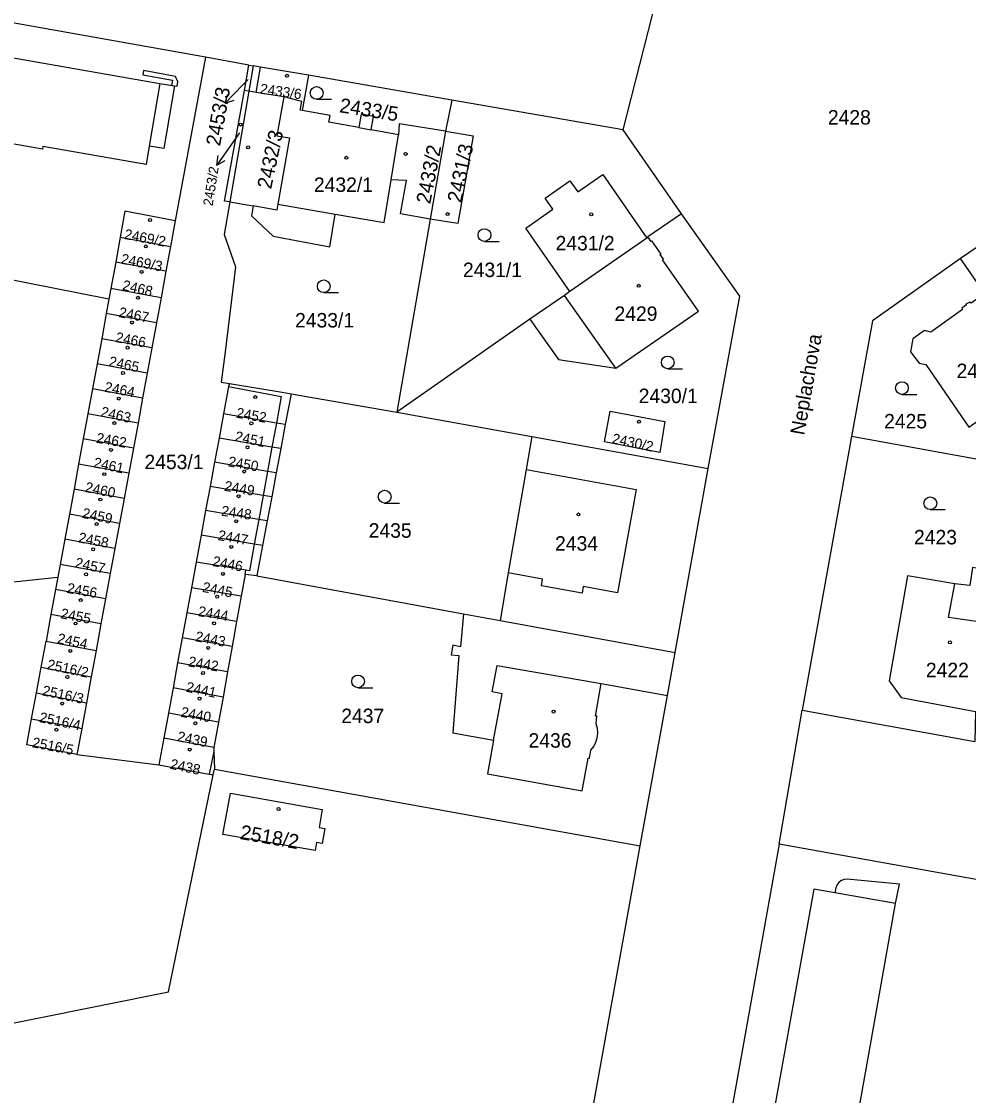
# Model space of a CAD drawing. Extents: x -756746 to -753363, y -1166406 to -1161727.
# Drawn here: x -756204.3 to -756092.8, y -1164823.5 to -1164697.1 of the extents above; entities that cross this region are included whole.
import ezdxf

# ---------------------------------------------------------------- set-up
doc = ezdxf.new("R2010")
doc.units = 0
for name, color, linetype in [('Hranice parcel', 7, 'Continuous'), ('Parcelní čísla', 7, 'Continuous'), ('Pop  PČ popisy', 7, 'Continuous'), ('Vnitřní kresba', 7, 'Continuous'), ('Věcná břemena k části', 7, 'Continuous'), ('Značky budov', 7, 'Continuous'), ('Značky kultur', 7, 'Continuous')]:
    doc.layers.add(name, color=color, linetype=linetype)

msp = doc.modelspace()

# ---------------------------------------------------------------- linework, layer by layer
at = {"layer": 'Hranice parcel'}
for p, q in [((-756182.62, -1164701.33), (-756230.3, -1164692.86)), ((-756133.43, -1164709.86), (-756129.52, -1164694.46)), ((-756182.62, -1164701.33), (-756186.19, -1164720.56)), ((-756177.51, -1164702.24), (-756182.62, -1164701.33)), ((-756178.02, -1164705.23), (-756177.51, -1164702.24)), ((-756177.51, -1164702.24), (-756176.99, -1164702.33)), ((-756176.99, -1164702.33), (-756177.5, -1164705.31)), ((-756170.49, -1164703.45), (-756171.25, -1164707.59)), ((-756153.61, -1164706.37), (-756170.49, -1164703.45)), ((-756177.5, -1164705.31), (-756179.74, -1164718.35)), ((-756177.5, -1164705.31), (-756178.02, -1164705.23)), ((-756153.61, -1164706.37), (-756154.35, -1164710.01)), ((-756133.43, -1164709.86), (-756153.61, -1164706.37)), ((-756154.35, -1164710.01), (-756156.16, -1164720.36)), ((-756126.56, -1164719.74), (-756133.43, -1164709.86)), ((-756160.74, -1164715.73), (-756159.89, -1164710.44)), ((-756161.56, -1164720.78), (-756160.74, -1164715.73)), ((-756082.88, -1164717.6), (-756093.74, -1164725)), ((-756126.56, -1164719.74), (-756130.53, -1164722.47)), ((-756186.19, -1164720.56), (-756186.75, -1164723.6)), ((-756156.16, -1164720.36), (-756160.08, -1164743.07)), ((-756193.99, -1164729.79), (-756235.38, -1164721.58)), ((-756192.67, -1164722.49), (-756193.17, -1164725.42)), ((-756192.67, -1164722.49), (-756186.75, -1164723.6)), ((-756130.66, -1164722.6), (-756139.7, -1164728.89)), ((-756130.53, -1164722.47), (-756130.66, -1164722.6)), ((-756186.75, -1164723.6), (-756187.27, -1164726.51)), ((-756090.84, -1164729.12), (-756093.74, -1164725)), ((-756193.17, -1164725.42), (-756193.74, -1164728.54)), ((-756187.27, -1164726.51), (-756193.17, -1164725.42)), ((-756187.27, -1164726.51), (-756187.84, -1164729.63)), ((-756193.74, -1164728.54), (-756193.99, -1164729.79)), ((-756187.84, -1164729.63), (-756193.74, -1164728.54)), ((-756193.99, -1164729.79), (-756194.29, -1164731.49)), ((-756187.84, -1164729.63), (-756188.39, -1164732.58)), ((-756194.29, -1164731.49), (-756194.83, -1164734.44)), ((-756188.39, -1164732.58), (-756194.29, -1164731.49)), ((-756188.39, -1164732.58), (-756188.93, -1164735.53)), ((-756144.43, -1164732.16), (-756160.08, -1164743.07)), ((-756194.83, -1164734.44), (-756195.38, -1164737.39)), ((-756188.93, -1164735.53), (-756194.83, -1164734.44)), ((-756188.93, -1164735.53), (-756189.47, -1164738.48)), ((-756195.38, -1164737.39), (-756195.92, -1164740.34)), ((-756189.47, -1164738.48), (-756195.38, -1164737.39)), ((-756189.47, -1164738.48), (-756190.02, -1164741.45)), ((-756195.92, -1164740.34), (-756196.46, -1164743.29)), ((-756190.02, -1164741.45), (-756195.92, -1164740.34)), ((-756190.02, -1164741.45), (-756190.56, -1164744.38)), ((-756172.53, -1164740.92), (-756173.22, -1164744.55)), ((-756172.53, -1164740.92), (-756160.08, -1164743.07)), ((-756196.46, -1164743.29), (-756197.01, -1164746.24)), ((-756190.56, -1164744.38), (-756196.46, -1164743.29)), ((-756180.48, -1164743.29), (-756181.01, -1164746.14)), ((-756160.08, -1164743.07), (-756144.2, -1164745.95)), ((-756190.56, -1164744.38), (-756191.11, -1164747.33)), ((-756173.22, -1164744.55), (-756173.75, -1164747.38)), ((-756197.01, -1164746.24), (-756197.55, -1164749.19)), ((-756191.11, -1164747.33), (-756197.01, -1164746.24)), ((-756181.01, -1164746.14), (-756181.54, -1164748.98)), ((-756144.2, -1164745.95), (-756123.45, -1164749.72)), ((-756106.54, -1164745.95), (-756112.37, -1164778.14)), ((-756074.99, -1164751.71), (-756106.54, -1164745.95)), ((-756191.11, -1164747.33), (-756191.65, -1164750.28)), ((-756173.75, -1164747.38), (-756174.29, -1164750.22)), ((-756197.55, -1164749.19), (-756198.09, -1164752.14)), ((-756191.65, -1164750.28), (-756197.55, -1164749.19)), ((-756181.54, -1164748.98), (-756182.07, -1164751.82)), ((-756191.65, -1164750.28), (-756192.19, -1164753.23)), ((-756174.29, -1164750.22), (-756174.82, -1164753.05)), ((-756127.32, -1164771.35), (-756123.45, -1164749.72)), ((-756198.09, -1164752.14), (-756198.64, -1164755.09)), ((-756192.19, -1164753.23), (-756198.09, -1164752.14)), ((-756182.07, -1164751.82), (-756182.6, -1164754.67)), ((-756174.82, -1164753.05), (-756175.36, -1164755.89)), ((-756192.19, -1164753.23), (-756192.74, -1164756.18)), ((-756198.64, -1164755.09), (-756199.18, -1164758.04)), ((-756192.74, -1164756.18), (-756198.64, -1164755.09)), ((-756182.6, -1164754.67), (-756183.14, -1164757.57)), ((-756192.74, -1164756.18), (-756193.28, -1164759.13)), ((-756175.36, -1164755.89), (-756175.9, -1164758.78)), ((-756199.18, -1164758.04), (-756199.73, -1164760.99)), ((-756193.28, -1164759.13), (-756199.18, -1164758.04)), ((-756183.14, -1164757.57), (-756183.73, -1164760.72)), ((-756193.28, -1164759.13), (-756193.83, -1164762.08)), ((-756199.73, -1164760.99), (-756200.01, -1164762.51)), ((-756193.83, -1164762.08), (-756199.73, -1164760.99)), ((-756183.73, -1164760.72), (-756184.28, -1164763.74)), ((-756222.73, -1164764.9), (-756200.01, -1164762.51)), ((-756200.01, -1164762.51), (-756200.27, -1164763.94)), ((-756193.83, -1164762.08), (-756194.37, -1164765.03)), ((-756177.96, -1164762.18), (-756178.42, -1164764.73)), ((-756176.58, -1164762.36), (-756177.96, -1164762.18)), ((-756176.58, -1164762.36), (-756152.25, -1164766.8)), ((-756200.27, -1164763.94), (-756200.81, -1164766.9)), ((-756194.37, -1164765.03), (-756200.27, -1164763.94)), ((-756184.28, -1164763.74), (-756184.82, -1164766.69)), ((-756178.42, -1164764.73), (-756184.28, -1164763.74)), ((-756194.37, -1164765.03), (-756194.92, -1164767.98)), ((-756178.42, -1164764.73), (-756178.95, -1164767.7)), ((-756200.81, -1164766.9), (-756201.39, -1164770.02)), ((-756194.92, -1164767.98), (-756200.81, -1164766.9)), ((-756184.82, -1164766.69), (-756185.36, -1164769.64)), ((-756178.95, -1164767.7), (-756184.82, -1164766.69)), ((-756152.25, -1164766.8), (-756147.94, -1164767.59)), ((-756194.92, -1164767.98), (-756195.49, -1164771.11)), ((-756178.95, -1164767.7), (-756179.49, -1164770.66)), ((-756147.94, -1164767.59), (-756127.32, -1164771.35)), ((-756201.97, -1164773.07), (-756201.39, -1164770.02)), ((-756201.39, -1164770.02), (-756195.49, -1164771.11)), ((-756185.36, -1164769.64), (-756185.9, -1164772.59)), ((-756179.49, -1164770.66), (-756185.36, -1164769.64)), ((-756179.49, -1164770.66), (-756180.02, -1164773.63)), ((-756195.49, -1164771.11), (-756196.07, -1164774.22)), ((-756128.24, -1164776.41), (-756127.32, -1164771.35)), ((-756202.53, -1164776.12), (-756201.97, -1164773.07)), ((-756201.97, -1164773.07), (-756196.07, -1164774.22)), ((-756185.9, -1164772.59), (-756186.44, -1164775.54)), ((-756180.02, -1164773.63), (-756185.9, -1164772.59)), ((-756196.07, -1164774.22), (-756196.63, -1164777.27)), ((-756180.02, -1164773.63), (-756180.55, -1164776.6)), ((-756186.44, -1164775.54), (-756186.98, -1164778.49)), ((-756180.55, -1164776.6), (-756186.44, -1164775.54)), ((-756203.1, -1164779.17), (-756202.53, -1164776.12)), ((-756202.53, -1164776.12), (-756196.63, -1164777.27)), ((-756180.55, -1164776.6), (-756181.08, -1164779.56)), ((-756131.44, -1164794.12), (-756128.24, -1164776.41)), ((-756196.63, -1164777.27), (-756197.19, -1164780.32)), ((-756115.07, -1164793.91), (-756112.37, -1164778.14)), ((-756112.37, -1164778.14), (-756092.03, -1164781.83)), ((-756203.1, -1164779.17), (-756197.19, -1164780.32)), ((-756186.98, -1164778.49), (-756187.52, -1164781.44)), ((-756181.08, -1164779.56), (-756186.98, -1164778.49)), ((-756181.08, -1164779.56), (-756181.62, -1164782.53)), ((-756187.52, -1164781.44), (-756188.09, -1164784.57)), ((-756181.62, -1164782.53), (-756187.52, -1164781.44)), ((-756197.75, -1164783.37), (-756188.09, -1164784.57)), ((-756181.71, -1164785.76), (-756181.57, -1164785.11)), ((-756181.57, -1164785.11), (-756131.44, -1164794.12)), ((-756143.64, -1164861.81), (-756131.44, -1164794.12)), ((-756115.07, -1164793.91), (-756127.96, -1164865.83)), ((-756082.12, -1164799.85), (-756115.07, -1164793.91))]:
    msp.add_line(p, q, dxfattribs=at)
for points in [[(-756201.76, -1164711.84), (-756201.81, -1164712.14), (-756208.1, -1164711.06), (-756214.36, -1164709.98), (-756214.31, -1164709.68), (-756226.57, -1164707.57), (-756224.87, -1164697.97), (-756206.36, -1164701.2), (-756188, -1164704.41), (-756186.25, -1164704.69), (-756187.51, -1164712.08), (-756189.25, -1164711.78), (-756189.61, -1164713.93), (-756201.76, -1164711.84)], [(-756170.49, -1164703.45), (-756176.13, -1164702.48), (-756176.99, -1164702.33)], [(-756179.74, -1164718.35), (-756180.38, -1164718.24), (-756178.02, -1164705.23)], [(-756173.41, -1164705.99), (-756176.63, -1164705.46), (-756177.5, -1164705.31)], [(-756173.41, -1164705.99), (-756174.2, -1164710.57), (-756172.74, -1164710.82), (-756174.08, -1164718.62), (-756174.2, -1164719.3), (-756177.02, -1164718.82)], [(-756171.25, -1164707.59), (-756171.46, -1164707.55), (-756171.27, -1164706.52), (-756173.41, -1164705.99)], [(-756159.89, -1164710.44), (-756163.12, -1164709.86), (-756162.83, -1164708.28), (-756164.28, -1164708.01), (-756164.56, -1164709.6), (-756168.08, -1164708.96), (-756167.95, -1164708.19), (-756171.25, -1164707.59)], [(-756154.35, -1164710.01), (-756159.81, -1164709.16), (-756159.89, -1164710.44)], [(-756154.35, -1164710.01), (-756151.09, -1164710.56), (-756152.89, -1164720.9), (-756156.16, -1164720.36)], [(-756139.7, -1164728.89), (-756144.89, -1164721.43), (-756141.71, -1164719.22), (-756142.62, -1164717.91), (-756139.7, -1164715.88), (-756138.79, -1164717.18), (-756135.85, -1164715.14), (-756130.66, -1164722.6)], [(-756156.16, -1164720.36), (-756159.64, -1164719.75), (-756158.95, -1164715.81), (-756160.74, -1164715.73)], [(-756179.74, -1164718.35), (-756180.4, -1164722.2), (-756179.09, -1164726), (-756180.31, -1164735.97), (-756180.75, -1164739.55), (-756179.79, -1164739.71)], [(-756179.74, -1164718.35), (-756178.18, -1164718.63), (-756177.02, -1164718.82)], [(-756177.02, -1164718.82), (-756177.21, -1164719.98), (-756174.64, -1164722.38), (-756167.98, -1164723.62), (-756167.33, -1164719.78), (-756161.56, -1164720.78)], [(-756186.19, -1164720.56), (-756192.1, -1164719.44), (-756192.67, -1164722.49)], [(-756123.45, -1164749.72), (-756119.72, -1164729.42), (-756126.56, -1164719.74)], [(-756144.43, -1164732.16), (-756141.04, -1164736.88), (-756134.32, -1164737.92), (-756124.59, -1164731.21), (-756128.82, -1164725.17), (-756128.7, -1164725.08), (-756129.07, -1164724.55), (-756128.97, -1164724.48), (-756130.06, -1164722.94), (-756130.16, -1164723), (-756130.53, -1164722.47)], [(-756093.74, -1164725), (-756104.07, -1164732.32), (-756106.54, -1164745.95)], [(-756139.7, -1164728.89), (-756140.36, -1164729.36), (-756144.43, -1164732.16)], [(-756090.84, -1164729.12), (-756092.48, -1164730.28), (-756092.58, -1164730.15), (-756093.08, -1164730.37), (-756093.02, -1164730.46), (-756093.57, -1164730.86), (-756093.48, -1164730.99), (-756097.23, -1164733.66), (-756097.96, -1164733.47), (-756099.32, -1164734.44), (-756099.6, -1164736), (-756098.6, -1164737.32), (-756097.81, -1164737.48), (-756092.73, -1164744.87), (-756084.09, -1164738.82)], [(-756179.79, -1164739.71), (-756179.91, -1164740.08), (-756180.48, -1164743.29)], [(-756179.79, -1164739.71), (-756173.6, -1164740.74), (-756172.53, -1164740.92)], [(-756135.65, -1164746.58), (-756134.97, -1164742.96), (-756128.52, -1164744.17), (-756129.14, -1164747.83), (-756135.65, -1164746.58)], [(-756173.22, -1164744.55), (-756174.27, -1164744.37), (-756180.48, -1164743.29)], [(-756173.75, -1164747.38), (-756174.79, -1164747.21), (-756181.01, -1164746.14)], [(-756144.2, -1164745.95), (-756144.87, -1164749.82), (-756146.98, -1164762), (-756147.94, -1164767.59)], [(-756174.29, -1164750.22), (-756175.31, -1164750.05), (-756181.54, -1164748.98)], [(-756174.82, -1164753.05), (-756175.83, -1164752.88), (-756182.07, -1164751.82)], [(-756175.36, -1164755.89), (-756176.35, -1164755.73), (-756182.6, -1164754.67)], [(-756175.9, -1164758.78), (-756176.88, -1164758.62), (-756183.14, -1164757.57)], [(-756175.9, -1164758.78), (-756176.5, -1164761.92), (-756176.58, -1164762.36)], [(-756087.81, -1164782.59), (-756083.94, -1164763.44), (-756075.8, -1164765.3), (-756075.58, -1164764.43), (-756074.88, -1164761.47), (-756080.59, -1164760.1), (-756087, -1164764.27), (-756089.46, -1164763.92), (-756089.18, -1164761.86), (-756092.3, -1164761.38), (-756092.62, -1164763.47), (-756094.41, -1164763.27), (-756099.97, -1164762.36), (-756102.11, -1164774.68), (-756100.7, -1164776.66), (-756091.97, -1164778.29), (-756092.03, -1164781.83)], [(-756177.96, -1164762.18), (-756177.87, -1164761.69), (-756183.73, -1164760.72)], [(-756152.25, -1164766.8), (-756152.6, -1164770.7), (-756153.5, -1164770.51), (-756153.68, -1164771.62), (-756152.79, -1164771.72), (-756153.49, -1164780.8), (-756148.69, -1164781.68), (-756149.41, -1164785.64), (-756138.26, -1164787.63), (-756137.58, -1164783.78), (-756137.42, -1164783.81), (-756137.25, -1164782.86)], [(-756136.6, -1164779.75), (-756136.55, -1164778.87), (-756136.7, -1164778.84), (-756136.02, -1164775), (-756128.24, -1164776.41)], [(-756197.75, -1164783.37), (-756203.66, -1164782.22), (-756203.1, -1164779.17)], [(-756197.19, -1164780.32), (-756197.64, -1164782.78), (-756197.75, -1164783.37)], [(-756137.25, -1164782.86), (-756136.91, -1164782.42), (-756136.66, -1164781.92), (-756136.5, -1164781.41), (-756136.44, -1164780.85), (-756136.47, -1164780.29), (-756136.6, -1164779.75)], [(-756181.62, -1164782.53), (-756181.65, -1164783), (-756181.57, -1164785.11)], [(-756188.09, -1164784.57), (-756182.18, -1164785.67), (-756181.71, -1164785.76)], [(-756234.05, -1164820.75), (-756219.21, -1164817.77), (-756186.96, -1164811.29), (-756181.71, -1164785.76)], [(-756168.86, -1164789.82), (-756169.25, -1164791.96), (-756168.57, -1164792.08), (-756168.88, -1164793.83), (-756169.56, -1164793.71), (-756169.72, -1164794.67), (-756180.56, -1164792.79), (-756179.68, -1164787.91), (-756168.86, -1164789.82)], [(-756118.92, -1164864.88), (-756113.04, -1164866.4), (-756112.61, -1164864.14), (-756109.78, -1164848.13), (-756106.99, -1164832.47), (-756104.19, -1164816.85), (-756101.36, -1164800.91), (-756100.92, -1164798.63), (-756107.05, -1164798.03)], [(-756107.05, -1164798.03), (-756107.41, -1164798.06), (-756107.75, -1164798.2), (-756107.77, -1164798.2), (-756108.05, -1164798.43), (-756108.27, -1164798.72), (-756108.4, -1164799.06)], [(-756108.4, -1164799.06), (-756108.51, -1164799.65), (-756111.01, -1164799.21), (-756113.87, -1164815.14), (-756116.68, -1164830.82), (-756119.47, -1164846.48), (-756122.3, -1164862.42), (-756119.78, -1164862.87), (-756119.86, -1164863.55)]]:
    msp.add_lwpolyline(points, dxfattribs=at)
at = {"layer": 'Pop  PČ popisy'}
for p, q in [((-756178.22, -1164704.58), (-756180.31, -1164706.74)), ((-756177.6, -1164703.94), (-756178.22, -1164704.58)), ((-756180.31, -1164706.74), (-756179.97, -1164705.67)), ((-756180.31, -1164706.74), (-756179.25, -1164706.37)), ((-756178.6, -1164710.21), (-756179.55, -1164711.55)), ((-756179.55, -1164711.55), (-756181.27, -1164714.01)), ((-756181.27, -1164714.01), (-756181.11, -1164712.9)), ((-756181.27, -1164714.01), (-756180.29, -1164713.48))]:
    msp.add_line(p, q, dxfattribs=at)
at = {"layer": 'Vnitřní kresba'}
for p, q in [((-756176.63, -1164705.46), (-756176.13, -1164702.48)), ((-756188, -1164704.41), (-756189.25, -1164711.78)), ((-756164.56, -1164709.6), (-756163.12, -1164709.86)), ((-756174.08, -1164718.62), (-756167.33, -1164719.78)), ((-756134.32, -1164737.92), (-756140.36, -1164729.36)), ((-756179.91, -1164740.08), (-756173.69, -1164741.23)), ((-756173.69, -1164741.23), (-756174.27, -1164744.37)), ((-756174.27, -1164744.37), (-756174.79, -1164747.21)), ((-756174.79, -1164747.21), (-756175.31, -1164750.05)), ((-756175.31, -1164750.05), (-756175.83, -1164752.88)), ((-756144.87, -1164749.82), (-756131.91, -1164752.2)), ((-756175.83, -1164752.88), (-756176.35, -1164755.73)), ((-756131.91, -1164752.2), (-756134.1, -1164764.33)), ((-756176.35, -1164755.73), (-756176.88, -1164758.62)), ((-756176.88, -1164758.62), (-756177.45, -1164761.76)), ((-756177.45, -1164761.76), (-756177.87, -1164761.69)), ((-756142.92, -1164762.74), (-756146.98, -1164762)), ((-756143.04, -1164763.53), (-756142.92, -1164762.74)), ((-756138.27, -1164764.38), (-756143.04, -1164763.53)), ((-756138.13, -1164763.6), (-756138.27, -1164764.38)), ((-756134.1, -1164764.33), (-756138.13, -1164763.6)), ((-756095.13, -1164767.25), (-756094.41, -1164763.27)), ((-756088.36, -1164768.2), (-756095.13, -1164767.25)), ((-756148.85, -1164775.99), (-756148.29, -1164772.9)), ((-756148.29, -1164772.9), (-756136.02, -1164775)), ((-756147.69, -1164776.22), (-756148.85, -1164775.99)), ((-756148.69, -1164781.68), (-756147.69, -1164776.22)), ((-756181.65, -1164783), (-756182.18, -1164785.67)), ((-756101.36, -1164800.91), (-756108.51, -1164799.65))]:
    msp.add_line(p, q, dxfattribs=at)
at = {"layer": 'Věcná břemena k části'}
msp.add_lwpolyline([(-756186.6, -1164704.63), (-756186.25, -1164704.69), (-756185.94, -1164704.74), (-756185.86, -1164704.23), (-756186.16, -1164703.58), (-756189.91, -1164702.9), (-756190, -1164703.39), (-756186.5, -1164704.02)], close=True, dxfattribs=at)
at = {"layer": 'Značky budov'}
for centre in [(-756173.02, -1164703.5), (-756178.49, -1164709.24), (-756177.6, -1164711.93), (-756159.05, -1164712.7), (-756166.02, -1164713.15), (-756154.12, -1164719.78), (-756137.2, -1164719.81), (-756189.14, -1164720.48), (-756189.64, -1164723.58), (-756190.14, -1164726.58), (-756131.6, -1164728.21), (-756190.57, -1164729.63), (-756191.26, -1164732.54), (-756191.79, -1164735.5), (-756192.33, -1164738.48), (-756192.83, -1164741.49), (-756176.76, -1164741.31), (-756193.33, -1164744.37), (-756177.22, -1164744.4), (-756131.58, -1164744.21), (-756193.74, -1164747.52), (-756177.67, -1164747.22), (-756194.54, -1164750.38), (-756178.06, -1164750.07), (-756178.72, -1164752.98), (-756195, -1164753.36), (-756138.7, -1164755.12), (-756195.43, -1164756.26), (-756178.99, -1164755.92), (-756195.84, -1164759.22), (-756179.58, -1164758.94), (-756196.68, -1164762.17), (-756180.56, -1164762.11), (-756197.3, -1164765.2), (-756181.24, -1164764.79), (-756197.92, -1164767.95), (-756181.6, -1164767.93), (-756182.3, -1164770.82), (-756094.97, -1164770.17), (-756198.54, -1164771.18), (-756198.88, -1164774.25), (-756182.9, -1164773.78), (-756183.31, -1164776.79), (-756199.49, -1164777.37), (-756141.64, -1164778.32), (-756183.81, -1164779.68), (-756200.17, -1164780.45), (-756184.47, -1164782.78), (-756174.01, -1164789.78)]:
    msp.add_circle(centre, 0.175, dxfattribs=at)
at = {"layer": 'Značky kultur'}
for p, q in [((-756169.53, -1164706.27), (-756167.78, -1164706.27)), ((-756149.77, -1164723), (-756148.02, -1164723)), ((-756168.69, -1164729.02), (-756166.94, -1164729.02)), ((-756128.19, -1164737.98), (-756126.44, -1164737.98)), ((-756100.62, -1164741), (-756098.87, -1164741)), ((-756161.52, -1164753.78), (-756159.77, -1164753.78)), ((-756097.28, -1164754.55), (-756095.53, -1164754.55)), ((-756164.65, -1164775.52), (-756162.9, -1164775.52))]:
    msp.add_line(p, q, dxfattribs=at)
for centre in [(-756169.53, -1164705.52), (-756149.77, -1164722.25), (-756168.69, -1164728.27), (-756128.19, -1164737.23), (-756100.62, -1164740.25), (-756161.52, -1164753.03), (-756097.28, -1164753.8), (-756164.65, -1164774.77)]:
    msp.add_circle(centre, 0.75, dxfattribs=at)

# ---------------------------------------------------------------- texts
at = {"layer": 'Parcelní čísla'}
for s, height, rotation, p in [('2453/3', 1.7, 80, (-756180.9, -1164711.85)), ('2433/6', 1.2, 352, (-756176.25, -1164705.6)), ('2433/5', 1.7, 351, (-756166.92, -1164707.79)), ('2432/3', 1.7, 78, (-756174.89, -1164716.91)), ('2433/2', 1.7, 79, (-756156.16, -1164718.66)), ('2431/3', 1.7, 78, (-756152.51, -1164718.53)), ('2453/2', 1.139, 81, (-756181.78, -1164718.88)), ('2469/2', 1.2, 349, (-756192.24, -1164722.69)), ('2469/3', 1.2, 349, (-756192.63, -1164725.6)), ('2468', 1.2, 347, (-756192.47, -1164728.68)), ('2467', 1.2, 349, (-756192.9, -1164731.88)), ('2466', 1.2, 349, (-756193.27, -1164734.82)), ('2465', 1.2, 348, (-756194.06, -1164737.66)), ('2464', 1.2, 349, (-756194.57, -1164740.67)), ('2463', 1.2, 347, (-756195.02, -1164743.57)), ('2452', 1.2, 350, (-756179.06, -1164743.72)), ('2451', 1.2, 348, (-756179.22, -1164746.47)), ('2462', 1.2, 350, (-756195.54, -1164746.67)), ('2430/2', 1.2, 348, (-756134.82, -1164746.73)), ('2461', 1.2, 348, (-756195.86, -1164749.56)), ('2450', 1.2, 350, (-756180.01, -1164749.45)), ('2460', 1.2, 348, (-756196.86, -1164752.45)), ('2449', 1.2, 350, (-756180.47, -1164752.32)), ('2448', 1.2, 352, (-756180.81, -1164755.26)), ('2459', 1.2, 348, (-756197.2, -1164755.5)), ('2458', 1.2, 349, (-756197.65, -1164758.39)), ('2447', 1.2, 350, (-756181.22, -1164758.12)), ('2457', 1.2, 348, (-756198.04, -1164761.35)), ('2446', 1.2, 349, (-756181.86, -1164761.17)), ('2445', 1.2, 349, (-756183.05, -1164764.22)), ('2456', 1.2, 350, (-756199, -1164764.34)), ('2455', 1.2, 349, (-756199.74, -1164767.32)), ('2444', 1.2, 350, (-756183.55, -1164767.06)), ('2454', 1.2, 348, (-756200.13, -1164770.24)), ('2443', 1.2, 349, (-756183.88, -1164770.02)), ('2442', 1.2, 350, (-756184.71, -1164772.98)), ('2516/2', 1.2, 348, (-756201.33, -1164773.32)), ('2516/3', 1.2, 348, (-756201.9, -1164776.39)), ('2441', 1.2, 348, (-756184.98, -1164775.96)), ('2440', 1.2, 349, (-756185.59, -1164778.91)), ('2516/4', 1.2, 348, (-756202.26, -1164779.53)), ('2439', 1.2, 348, (-756186.01, -1164781.78)), ('2516/5', 1.2, 349, (-756203.09, -1164782.5)), ('2438', 1.2, 348, (-756186.85, -1164785.03)), ('2518/2', 1.7, 350, (-756178.63, -1164793.3))]:
    msp.add_text(s, height=height, rotation=rotation, dxfattribs=at).set_placement(p)
for s, p in [('2428', (-756109.34, -1164709.24)), ('2432/1', (-756169.85, -1164717.17)), ('2431/2', (-756141.4, -1164724.05)), ('2431/1', (-756152.3, -1164727.19)), ('2433/1', (-756172.07, -1164733.12)), ('2429', (-756134.46, -1164732.34)), ('2424', (-756094.19, -1164739.08)), ('2430/1', (-756131.61, -1164742.02)), ('2425', (-756102.72, -1164745)), ('2453/1', (-756189.8, -1164749.79)), ('2435', (-756163.4, -1164757.86)), ('2434', (-756141.46, -1164759.38)), ('2423', (-756099.2, -1164758.64)), ('2422', (-756097.8, -1164774.27)), ('2437', (-756166.63, -1164779.67)), ('2436', (-756144.58, -1164782.56))]:
    msp.add_text(s, height=1.7, dxfattribs=at).set_placement(p)
at = {"layer": 'Pop  PČ popisy'}
msp.add_text('Neplachova', height=1.7, rotation=80, dxfattribs=at).set_placement((-756112.12, -1164745.87))

doc.saveas('drawing.dxf')
